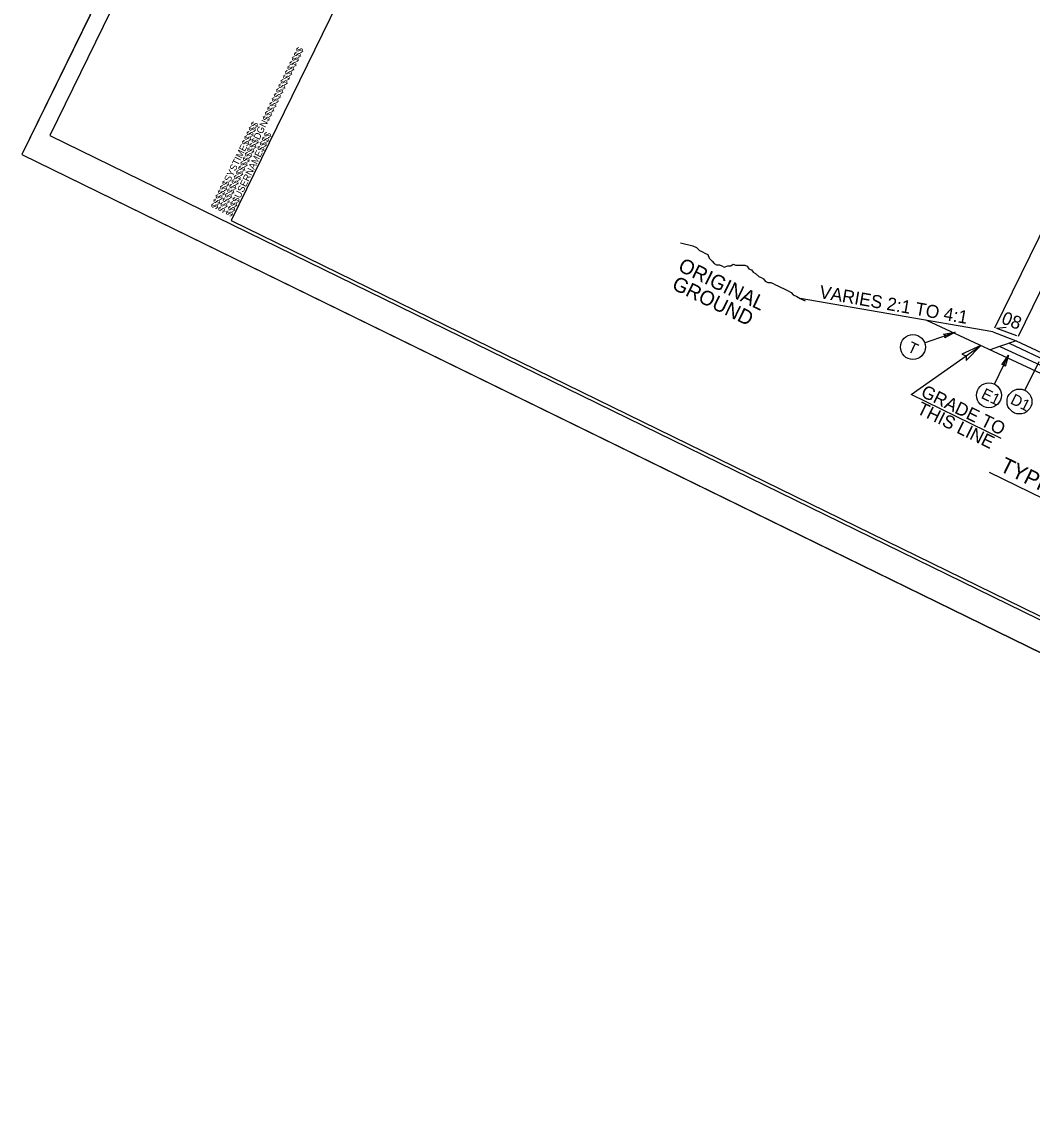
# Model space of a CAD drawing. Extents: x 1518247 to 1523638, y 635234 to 639927.
# Drawn here: x 1519475 to 1520253, y 635234 to 636076 of the extents above; entities that cross this region are included whole.
import ezdxf

# ---------------------------------------------------------------- set-up
doc = ezdxf.new("R2010")
doc.units = 0
for name, color, linetype in [('Prop Dimension', 7, 'Continuous'), ('Prop Dimension Text', 7, 'Continuous'), ('Prop Shade Light', 7, 'Continuous'), ('Sheet Cutting Line CELL', 7, 'Continuous'), ('Sheet Plot Border Inside CELL', 7, 'Continuous'), ('Sheet Plot Border Outside CELL', 7, 'Continuous'), ('Sheet Typical CELL', 7, 'Continuous'), ('Typical Arrow Superelevation CELL', 7, 'Continuous'), ('Typical Hinge Slope Interstate CELL', 7, 'Continuous'), ('Typical ID Circle CELL', 7, 'Continuous'), ('Typical Shoulder Slope CELL', 7, 'Continuous'), ('Typical Shoulder Slope Information CELL', 7, 'Continuous'), ('Typical Text General CELL', 7, 'Continuous'), ('Typical Text ID Circle CELL', 7, 'Continuous'), ('Typical Text Label CELL', 7, 'Continuous')]:
    doc.layers.add(name, color=color, linetype=linetype)

# ---------------------------------------------------------------- blocks, each defined once
blk = doc.blocks.new('TERMINATOR')
at = {"layer": 'Prop Shade Light'}
blk.add_lwpolyline([(-0.469, 0.081), (0, 0), (-0.471, -0.083), (-0.411, 0)], close=True, dxfattribs=at)

msp = doc.modelspace()

# ---------------------------------------------------------------- linework, layer by layer
at = {"layer": 'Prop Dimension'}
for p, q in [((1520223.86, 635840.54), (1520275.91, 635946.77)), ((1520242.05, 635834.17), (1520269.62, 635890.43)), ((1520159.61, 635789.34), (1520213.24, 635826.97)), ((1520228.88, 635755.53), (1520159.61, 635789.34))]:
    msp.add_line(p, q, dxfattribs=at)
at = {"layer": 'Prop Shade Light'}
for points in [[(1520184.4, 635835.75), (1520193.28, 635837.26), (1520185.39, 635832.8), (1520185.94, 635834.66)], [(1520229.19, 635812.25), (1520234.47, 635819.55), (1520231.96, 635810.84), (1520231.04, 635812.55)]]:
    msp.add_lwpolyline(points, close=True, dxfattribs=at)
at = {"layer": 'Sheet Cutting Line CELL'}
for p, q in [((1519958.68, 636962.19), (1519475.4, 635974.04)), ((1519475.4, 635974.04), (1520988.17, 635234.18))]:
    msp.add_line(p, q, dxfattribs=at)
at = {"layer": 'Sheet Plot Border Inside CELL'}
msp.add_lwpolyline([(1521457.54, 636204.14), (1519960.5, 636936.31), (1519496.94, 635988.5), (1520993.99, 635256.33)], close=True, dxfattribs=at)
at = {"layer": 'Sheet Plot Border Outside CELL'}
msp.add_lwpolyline([(1521471.45, 636222.33), (1519958.68, 636962.19), (1519475.4, 635974.04), (1520988.17, 635234.18)], close=True, dxfattribs=at)
at = {"layer": 'Sheet Typical CELL'}
msp.add_line((1519636.4, 635923.13), (1519636.4, 635923.13), dxfattribs=at)
msp.add_line((1519636.4, 635923.13), (1519636.4, 635923.13), dxfattribs=at)
msp.add_line((1519636.4, 635923.13), (1519636.4, 635923.13), dxfattribs=at)
msp.add_line((1519636.4, 635923.13), (1519636.4, 635923.13), dxfattribs=at)
msp.add_line((1519636.4, 635923.13), (1519636.4, 635923.13), dxfattribs=at)
msp.add_line((1519636.4, 635923.13), (1519636.4, 635923.13), dxfattribs=at)
msp.add_lwpolyline([(1521445.2, 636207.34), (1520097.72, 636866.36), (1519636.4, 635923.13), (1520983.88, 635264.11)], close=True, dxfattribs=at)
msp.add_lwpolyline([(1519670.09, 635906.66), (1519670.09, 635906.66)], dxfattribs=at)
at = {"layer": 'Typical Arrow Superelevation CELL'}
for q in [(1520232.57, 635840.98), (1520240.6, 635834.71)]:
    msp.add_line((1520225.3, 635840.34), q, dxfattribs=at)
at = {"layer": 'Typical Hinge Slope Interstate CELL'}
msp.add_line((1520222.33, 635837.61), (1520074.28, 635863.27), dxfattribs=at)
msp.add_lwpolyline([(1519982.02, 635905.98), (1519991.61, 635903.77), (1519994.4, 635902.41), (1519996.73, 635900.12), (1519998.59, 635899.21), (1520001.38, 635897.84), (1520003.24, 635896.93), (1520004.18, 635894.16), (1520006.52, 635891.87), (1520007.92, 635890.02), (1520009.77, 635889.11), (1520012.09, 635889.14), (1520013.94, 635888.23), (1520015.8, 635887.32), (1520018.57, 635888.26), (1520020.88, 635888.29), (1520022.73, 635889.69), (1520024.58, 635888.78), (1520026.89, 635888.79), (1520029.21, 635888.81), (1520031.52, 635888.84), (1520033.38, 635887.93), (1520034.78, 635886.08), (1520036.64, 635885.17), (1520038.04, 635883.33), (1520039.89, 635882.42), (1520042.23, 635880.13), (1520044.09, 635879.22), (1520045.94, 635878.31), (1520047.34, 635876.47), (1520049.2, 635875.56), (1520051.52, 635875.58), (1520053.37, 635874.67), (1520055.23, 635873.76), (1520057.09, 635872.85), (1520058.95, 635871.94), (1520061.73, 635870.57), (1520064.52, 635869.21), (1520067.31, 635867.84), (1520068.71, 635866), (1520071.49, 635864.64), (1520074.28, 635863.27), (1520077.99, 635861.45)], dxfattribs=at)
at = {"layer": 'Typical ID Circle CELL'}
for p, q in [((1520169.92, 635829.02), (1520193.28, 635837.26)), ((1520223.57, 635797.3), (1520234.47, 635819.55)), ((1520247.1, 635792.51), (1520258, 635814.76))]:
    msp.add_line(p, q, dxfattribs=at)
for centre in [(1520160.88, 635825.83), (1520219.35, 635788.69), (1520242.88, 635783.91)]:
    msp.add_circle(centre, 9.59, dxfattribs=at)
at = {"layer": 'Typical Shoulder Slope CELL'}
for p, q in [((1520171.28, 635846.46), (1520262.95, 635803.89)), ((1520222.33, 635837.61), (1520240.3, 635830.59)), ((1520227.59, 635826.24), (1520220.24, 635823.72)), ((1520240.3, 635830.59), (1520227.59, 635826.24)), ((1520227.81, 635826.32), (1520265.21, 635808.93)), ((1520234.85, 635828.73), (1520267.55, 635813.53)), ((1520240.3, 635830.59), (1520356, 635776.81))]:
    msp.add_line(p, q, dxfattribs=at)
at = {"layer": 'Typical Text Label CELL'}
msp.add_line((1520219.55, 635729.5), (1520401.44, 635640.37), dxfattribs=at)

# ---------------------------------------------------------------- block references
at = {"layer": 'Prop Dimension', "xscale": 33.82820784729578, "yscale": -36.415525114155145, "rotation": 35.08514341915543}
msp.add_blockref('TERMINATOR', (1520213.24, 635826.97), dxfattribs=at)

# ---------------------------------------------------------------- texts
at = {"layer": 'Prop Dimension Text'}
msp.add_text('TYPICAL SECTION NO. 7', height=11.9625, rotation=333.89618, dxfattribs=at).set_placement((1520226.86, 635730.83))
at = {"layer": 'Sheet Typical CELL'}
for s, p in [('$$$$$$$$$$$$$$$$DGN$$$$$$$$$$$$$$$$', (1519630.57, 635928.62)), ('$$$$$$SYSTIME$$$$$', (1519625.14, 635931.27)), ('$$$$USERNAME$$$$', (1519636.48, 635925.74))]:
    msp.add_text(s, height=5.25, rotation=63.93772, dxfattribs=at).set_placement(p)
at = {"layer": 'Typical Hinge Slope Interstate CELL'}
for s, height, rotation, p in [('ORIGINAL', 11.211, 334.0511, (1519979.44, 635884.86)), ('GROUND', 11.211, 334.0511, (1519974.7, 635870.82)), ('VARIES 2:1 TO 4:1', 9.9687, 349.98608, (1520088.37, 635863.65))]:
    msp.add_text(s, height=height, rotation=rotation, dxfattribs=at).set_placement(p)
at = {"layer": 'Typical Shoulder Slope Information CELL'}
msp.add_text('08', height=9.969, rotation=338.65723, dxfattribs=at).set_placement((1520228.22, 635844.33))
at = {"layer": 'Typical Text General CELL'}
for s, p in [('GRADE TO', (1520166.29, 635788.15)), ('THIS LINE', (1520163.17, 635775.14))]:
    msp.add_text(s, height=9.969, rotation=333.97927, dxfattribs=at).set_placement(p)
at = {"layer": 'Typical Text ID Circle CELL'}
for s, height, rotation, p in [('T', 8.58, 334.77303, (1520156.06, 635822.63)), ('E1', 8.581, 333.89618, (1520212.75, 635786.89)), ('D1', 8.581, 333.89618, (1520235.23, 635782.61))]:
    msp.add_text(s, height=height, rotation=rotation, dxfattribs=at).set_placement(p)

doc.saveas('drawing.dxf')
